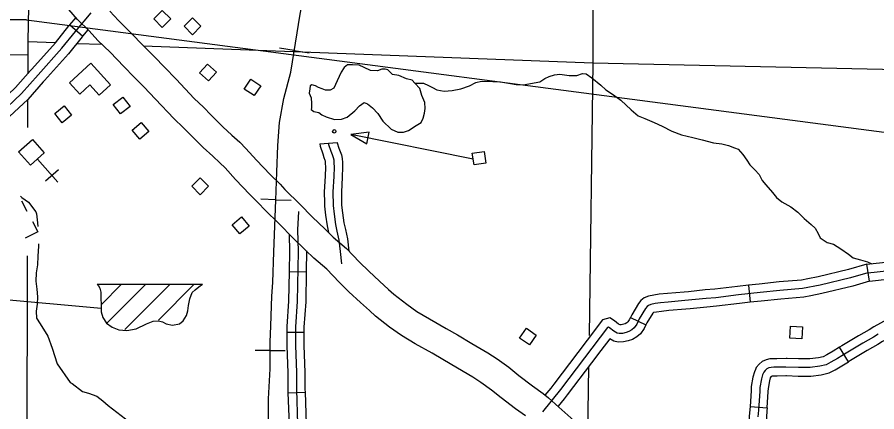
# Model space of a CAD drawing. Extents: x 61396 to 64680, y 55472 to 57605.
# Drawn here: x 61964 to 62199.2, y 56120.6 to 56228.4 of the extents above; entities that cross this region are included whole.
import ezdxf

# ---------------------------------------------------------------- set-up
doc = ezdxf.new("R2010")
doc.units = 0
for name, color, linetype in [('10', 7, 'Continuous'), ('31', 7, 'Continuous'), ('32', 7, 'Continuous'), ('35', 7, 'Continuous'), ('4', 7, 'Continuous'), ('40', 7, 'Continuous'), ('45', 7, 'Continuous'), ('5', 7, 'Continuous'), ('56', 7, 'Continuous'), ('57', 7, 'Continuous'), ('58', 7, 'Continuous'), ('Default', 7, 'Continuous')]:
    doc.layers.add(name, color=color, linetype=linetype)

msp = doc.modelspace()

# ---------------------------------------------------------------- linework, layer by layer
at = {"layer": '10'}
for points in [[(62103.04, 56119.5), (62100.36, 56121.47), (62096.38, 56124.44), (62093.79, 56126.58), (62090.89, 56128.61), (62088.64, 56130.1), (62084.43, 56132.54), (62080.49, 56134.95), (62077.52, 56136.63), (62072.92, 56139.23), (62069.12, 56141.45), (62065.89, 56143.76), (62062.06, 56146.77), (62060.37, 56148.29), (62057.92, 56150.53), (62054.79, 56153.38), (62052.12, 56156.05), (62048.74, 56159.56), (62045.22, 56162.62), (62042.94, 56164.82), (62039.21, 56168.31), (62035.87, 56171.78), (62031.55, 56175.99), (62030.27, 56177.48), (62027.66, 56179.97), (62023.76, 56184.08), (62020.91, 56187.25), (62019.49, 56188.69), (62017.53, 56190.48), (62014.94, 56192.85), (62011.6, 56196.16), (62009.49, 56198.26), (62006.92, 56200.75), (62001.9, 56206.09), (61998.71, 56209.39), (61996.07, 56212.08), (61993.21, 56214.94), (61989.43, 56218.85), (61986.13, 56222.11), (61983.74, 56224.68), (61980.58, 56227.86), (61978.18, 56230.51)], [(61989.38, 56230.08), (61991.73, 56227.55), (61994.98, 56224.35), (61998.78, 56220.42), (62001.62, 56217.58), (62004.3, 56214.84), (62007.56, 56211.48), (62012.49, 56206.24), (62014.97, 56203.83), (62017.11, 56201.7), (62020.32, 56198.51), (62022.79, 56196.25), (62024.91, 56194.33), (62026.6, 56192.6), (62029.5, 56189.38), (62033.19, 56185.49), (62035.94, 56182.87), (62037.25, 56181.34), (62041.42, 56177.28), (62044.69, 56173.88), (62048.32, 56170.49), (62050.5, 56168.38), (62054.13, 56165.22), (62057.69, 56161.52), (62060.18, 56159.03), (62063.18, 56156.3), (62065.61, 56154.08), (62067.09, 56152.75), (62070.58, 56150.01), (62073.37, 56148.02), (62076.82, 56146), (62081.36, 56143.43), (62084.46, 56141.68), (62088.42, 56139.25), (62092.76, 56136.75), (62095.29, 56135.07), (62098.52, 56132.8), (62101.2, 56130.59), (62105.01, 56127.75), (62107.87, 56125.64), (62109.33, 56124.42), (62112.22, 56121.93), (62116.3, 56118.27)]]:
    msp.add_lwpolyline(points, dxfattribs=at)
at = {"layer": '31'}
for p, q in [((61978.42, 56226.32), (61982.01, 56223.31)), ((62191.43, 56134.31), (62188.99, 56138.31)), ((62174.47, 56130.51), (62174.47, 56130.51)), ((62164.49, 56122.07), (62169.17, 56121.74))]:
    msp.add_line(p, q, dxfattribs=at)
for points in [[(61930.45, 56183.74), (61933.97, 56184.15), (61937.57, 56184.89), (61940, 56186.02), (61943.65, 56188.21), (61947.9, 56191.9), (61951.41, 56194.9), (61959.17, 56201.91), (61965.24, 56207.61), (61969.78, 56212.7), (61976.27, 56219.95), (61980.01, 56224.58), (61984.28, 56229.68)], [(61978.42, 56226.32), (61980.13, 56228.37)], [(61967.69, 56213.88), (61968.03, 56214.27), (61974.49, 56221.47), (61978.2, 56226.06), (61978.42, 56226.32)], [(61982.01, 56223.31), (61983.42, 56225)], [(61982.01, 56223.31), (61981.83, 56223.09), (61978.06, 56218.43), (61971.52, 56211.14), (61971.19, 56210.77)], [(61956.22, 56202.4), (61957.58, 56203.63), (61963.56, 56209.25), (61967.69, 56213.88)], [(61971.19, 56210.77), (61966.92, 56205.97), (61960.75, 56200.18), (61959.36, 56198.93)], [(62203.4, 56146.62), (62202.02, 56145.89), (62198.32, 56143.88), (62197.05, 56143.06), (62194.12, 56141.43), (62189.55, 56138.66), (62188.99, 56138.31)], [(62205.6, 56142.49), (62204.24, 56141.76), (62200.71, 56139.85), (62199.46, 56139.04), (62196.48, 56137.38), (62191.99, 56134.65), (62191.43, 56134.31)], [(62199.51, 56141.86), (62198.26, 56141.05), (62195.3, 56139.4), (62190.77, 56136.65), (62188.41, 56135.21), (62186.58, 56134.17), (62185.3, 56133.46), (62183.57, 56133.07), (62180.95, 56132.75), (62177.71, 56132.75), (62174.31, 56132.86), (62171.87, 56132.81), (62170.95, 56132.81), (62170.27, 56132.76), (62169.66, 56132.6), (62169.07, 56132.34), (62168.63, 56131.95), (62168.22, 56131.49), (62168.14, 56131.29), (62167.87, 56130.72), (62167.58, 56129.61), (62167.16, 56127.27), (62167.14, 56126.3), (62166.77, 56121.08), (62166.62, 56119.26)], [(62188.99, 56138.31), (62187.22, 56137.23), (62185.44, 56136.21), (62184.46, 56135.67), (62183.17, 56135.38), (62180.81, 56135.1), (62177.74, 56135.1), (62174.62, 56135.19)], [(62174.62, 56135.19), (62174.32, 56135.2), (62171.85, 56135.15), (62170.88, 56135.15), (62169.88, 56135.09), (62168.88, 56134.81), (62167.8, 56134.34), (62166.97, 56133.62), (62166.2, 56132.74), (62165.99, 56132.23), (62165.66, 56131.52), (62165.29, 56130.12), (62164.82, 56127.5), (62164.8, 56126.4), (62164.49, 56122.07)], [(62174.47, 56130.51), (62177.67, 56130.41), (62181.09, 56130.41), (62183.97, 56130.76), (62186.14, 56131.25), (62187.73, 56132.12), (62189.61, 56133.2), (62191.43, 56134.31)], [(62169.17, 56121.74), (62169.48, 56126.19), (62169.5, 56127.04), (62169.87, 56129.1), (62170.09, 56129.91), (62170.23, 56130.23), (62170.29, 56130.29), (62170.34, 56130.34), (62170.44, 56130.38), (62170.66, 56130.44), (62171.03, 56130.46), (62171.9, 56130.46), (62174.29, 56130.51), (62174.47, 56130.51)], [(62164.49, 56122.07), (62164.43, 56121.26), (62164.28, 56119.38), (62164.17, 56113.92), (62164.17, 56110.43), (62164.3, 56108.39), (62165.13, 56105.92), (62165.44, 56104.9)], [(62169.17, 56121.74), (62169.11, 56120.9), (62168.96, 56119.14), (62168.86, 56113.87), (62168.86, 56110.58), (62168.94, 56109.3), (62169.59, 56107.35), (62169.92, 56106.28)]]:
    msp.add_lwpolyline(points, dxfattribs=at)
at = {"layer": '32'}
for p, q in [((62038.42, 56158.94), (62043.1, 56158.86)), ((62037.79, 56142.42), (62042.48, 56142.42)), ((62038.1, 56125.84), (62042.78, 56126.01))]:
    msp.add_line(p, q, dxfattribs=at)
for points in [[(62040.99, 56175.39), (62040.75, 56170.31), (62040.86, 56164.42), (62040.62, 56150.78), (62040.13, 56143.82), (62040.13, 56138.72), (62040.41, 56131.35), (62040.41, 56126.73), (62040.75, 56117.29)], [(62038.43, 56169.12), (62038.51, 56164.42), (62038.42, 56158.94)], [(62043.2, 56164.57), (62043.1, 56158.86)], [(62038.42, 56158.94), (62038.27, 56150.88), (62037.79, 56143.9), (62037.79, 56142.42)], [(62043.1, 56158.86), (62042.96, 56150.67), (62042.48, 56143.74), (62042.48, 56142.42)], [(62037.79, 56142.42), (62037.79, 56138.68), (62038.07, 56131.3), (62038.07, 56126.69), (62038.1, 56125.84)], [(62042.48, 56142.42), (62042.48, 56138.76), (62042.75, 56131.39), (62042.75, 56126.77), (62042.78, 56126.01)], [(62038.1, 56125.84), (62038.41, 56117.2), (62038.62, 56112.37), (62038.58, 56109.46)], [(62042.78, 56126.01), (62043.1, 56117.39), (62043.3, 56112.44), (62043.27, 56109.4)]]:
    msp.add_lwpolyline(points, dxfattribs=at)
at = {"layer": '35'}
for points in [[(62068.42, 56212.51), (62066.65, 56212.77), (62065.41, 56214.1), (62064.7, 56214.28), (62063.73, 56214.28), (62062.57, 56213.75), (62060.71, 56213.84), (62058.94, 56214.72), (62057.61, 56215.34), (62055.75, 56215.43), (62054.42, 56215.43), (62053.44, 56214.72), (62052.64, 56213.39), (62051.58, 56211.09), (62050.69, 56209.05), (62049.63, 56208.52), (62048.39, 56208.52), (62047.5, 56208.87), (62046.44, 56209.23), (62045.64, 56209.67), (62044.67, 56209.94), (62044.13, 56209.67), (62044.04, 56208.87), (62043.87, 56207.72), (62044.49, 56206.39), (62044.58, 56204.88), (62044.58, 56203.73), (62044.49, 56203.2), (62045.2, 56202.67), (62046.53, 56202.4), (62047.41, 56201.78), (62048.57, 56201.25), (62050.87, 56200.54), (62052.73, 56200.63), (62054.33, 56201.16), (62056.37, 56202.85), (62057.7, 56204.26), (62058.94, 56205.15), (62059.82, 56204.8), (62061.24, 56203.73), (62062.66, 56202.14), (62064.08, 56200.01), (62066.3, 56197.88), (62068.16, 56197.08), (62069.66, 56197.08), (62071.08, 56197.53), (62073.21, 56198.86), (62074.54, 56199.65), (62075.07, 56200.9), (62075.43, 56202.23), (62075.6, 56203.47), (62075.52, 56205.15), (62074.72, 56207.01), (62074.19, 56208.96), (62072.77, 56210.47), (62072.06, 56211.27), (62070.55, 56211.62), (62068.42, 56212.51)], [(62072.77, 56210.47), (62075.15, 56210.42), (62076.51, 56209.77), (62077.62, 56209.27), (62078.84, 56208.56), (62080.85, 56208.22), (62083.04, 56208.41), (62085.37, 56208.92), (62087.79, 56209.72), (62089.45, 56210.62), (62091.01, 56210.99), (62094.14, 56210.9), (62096.22, 56210.78), (62098.45, 56210.44), (62100.53, 56210.1), (62102.41, 56210), (62106.96, 56210.81), (62108.37, 56211.67), (62109.58, 56212.27), (62111, 56212.69), (62112.5, 56212.87), (62115.02, 56212.48), (62117.12, 56212.51), (62118.7, 56213.06), (62119.64, 56213), (62121.21, 56211.89), (62123.65, 56209.86), (62125, 56208.62), (62127.17, 56207.28), (62129.13, 56205.74), (62131.94, 56203.16), (62133.87, 56201.5), (62135.7, 56200.8), (62138.24, 56199.69), (62140.47, 56198.66), (62143.08, 56197.33), (62145.77, 56196.29), (62148.83, 56195.6), (62151.42, 56194.96), (62154.48, 56194.12), (62156.75, 56193.82), (62158.61, 56193.37), (62160.22, 56192.8), (62161.27, 56192.36), (62162.5, 56190.96), (62163.58, 56189.42), (62164.41, 56188.1), (62165.83, 56186.7), (62167.02, 56185.48), (62167.79, 56183.84), (62168.77, 56182.62), (62170.62, 56180.58), (62171.73, 56179.23), (62173.2, 56177.99), (62175.63, 56176.62), (62177.55, 56175.15), (62179.3, 56173.41), (62181.22, 56171.81), (62182.32, 56170.78), (62183.12, 56169.33), (62183.69, 56168.12), (62185.57, 56166.87), (62187.28, 56166.39), (62189.32, 56165.13), (62191.37, 56163.69), (62192.69, 56162.67), (62194.68, 56162.14), (62196.57, 56161.63), (62197.79, 56161.09)], [(61964.93, 56179.55), (61965.32, 56179.2), (61967.14, 56177.88), (61969.1, 56175.28), (61969.28, 56174.75), (61969.63, 56172.25), (61969.68, 56171.29)], [(61969.88, 56166.51), (61969.89, 56165.89), (61969.69, 56163.15), (61969.58, 56160.82), (61969.24, 56158.62), (61969.12, 56156.32), (61969.37, 56154.13), (61969.6, 56152), (61969.47, 56150.02), (61969.24, 56148.16), (61969.33, 56146.22), (61970.32, 56144.65), (61972.4, 56141.27), (61973.63, 56137.98), (61974.95, 56133.78), (61978.49, 56128.63), (61979.09, 56128.36), (61981.91, 56126.22), (61983.56, 56125.68), (61985.87, 56124.94), (61987.5, 56123.67), (61988.95, 56122.34), (61997.2, 56115.95)]]:
    msp.add_lwpolyline(points, dxfattribs=at)
at = {"layer": '4'}
for points in [[(61967.44, 56245.63), (61966.93, 56221.8), (61966.92, 56218.25), (61966.91, 56213.01)], [(61966.9, 56205.94), (61966.88, 56198.3)], [(61966.81, 56163.25), (61966.58, 56053.53), (61966.44, 56046.85)]]:
    msp.add_lwpolyline(points, dxfattribs=at)
at = {"layer": '40'}
for p, q in [((62039.84, 56219.36), (62035.77, 56220.01)), ((62039.84, 56219.36), (62043.92, 56218.71)), ((62034.81, 56178.57), (62030.69, 56178.7)), ((62034.81, 56178.57), (62038.94, 56178.43)), ((62033.22, 56137.35), (62029.1, 56137.34)), ((62033.22, 56137.35), (62037.35, 56137.37))]:
    msp.add_line(p, q, dxfattribs=at)
for points in [[(62034.81, 56178.43), (62035.06, 56186.09), (62035.33, 56193.38), (62035.8, 56199.64), (62036.98, 56206.19), (62038.9, 56213.42), (62041.42, 56229.26), (62043.17, 56238.53), (62043.91, 56242.84), (62044.85, 56249.23), (62045.59, 56256.08), (62046.13, 56262.41), (62046.46, 56268.86), (62046.33, 56273.23), (62046.8, 56285.2), (62046.84, 56295.38)], [(62032.81, 56116.3), (62032.74, 56121.27), (62032.76, 56124.17), (62033.24, 56132.34), (62033.21, 56139.67), (62033.41, 56144.11), (62033.66, 56152.23), (62033.94, 56155.96), (62034.26, 56164.38), (62034.81, 56178.43), (62035.06, 56186.09), (62035.33, 56193.38), (62035.8, 56199.64), (62036.98, 56206.19), (62038.9, 56213.42), (62041.42, 56229.26)], [(62041.74, 56082.57), (62040.76, 56087.12), (62039.79, 56089.94), (62038.39, 56094.61), (62036.31, 56100.58), (62034.24, 56106.86), (62033.54, 56110.93), (62033.01, 56114.18), (62032.81, 56116.3), (62032.74, 56121.27), (62032.76, 56124.17), (62033.24, 56132.34), (62033.21, 56139.67), (62033.41, 56144.11), (62033.66, 56152.23), (62033.94, 56155.96), (62034.26, 56164.38), (62034.81, 56178.43)]]:
    msp.add_lwpolyline(points, dxfattribs=at)
at = {"layer": '45'}
for p, q in [((62046.84, 56193.88), (62051.52, 56194.2)), ((62197.16, 56156.31), (62196.45, 56160.95)), ((62164.04, 56155.23), (62164.55, 56150.57)), ((62131.77, 56146.4), (62136, 56144.39))]:
    msp.add_line(p, q, dxfattribs=at)
for points in [[(62046.84, 56193.88), (62046.89, 56193.19), (62047.62, 56191.11), (62047.95, 56190.14), (62048.22, 56189.43), (62048.28, 56189.17), (62048.32, 56188.55), (62048.37, 56187.44), (62048.27, 56185), (62048.02, 56180.77), (62048.08, 56177.74)], [(62049.18, 56194.04), (62049.21, 56193.66), (62049.83, 56191.88), (62050.16, 56190.93), (62050.46, 56190.13), (62050.61, 56189.52), (62050.66, 56188.67), (62050.71, 56187.44), (62050.61, 56184.88), (62050.36, 56180.72), (62050.44, 56176.96), (62050.71, 56174.67), (62051.11, 56171.81), (62051.51, 56169.98), (62052.04, 56167.53), (62052.42, 56164.47), (62052.75, 56161.03)], [(62051.52, 56194.2), (62051.52, 56194.14), (62052.05, 56192.65), (62052.37, 56191.72), (62052.7, 56190.82), (62052.94, 56189.88), (62053, 56188.79), (62053.06, 56187.44), (62052.95, 56184.77), (62052.71, 56180.67), (62052.76, 56177.83)], [(62048.08, 56177.74), (62048.09, 56176.79), (62048.39, 56174.37), (62048.8, 56171.4), (62049.19, 56169.65)], [(62052.76, 56177.83), (62052.78, 56177.12), (62053.04, 56174.98), (62053.42, 56172.23), (62053.8, 56170.48), (62054.35, 56167.91), (62054.77, 56164.56)], [(62196.45, 56160.95), (62191.39, 56159.51), (62183.12, 56157.5), (62180.26, 56156.96)], [(62196.45, 56160.95), (62202.44, 56161.59), (62203.59, 56161.65), (62205.18, 56161.56), (62206.16, 56161.37), (62207.58, 56161.02), (62208.49, 56160.64), (62209.17, 56160.53), (62210.9, 56160.19), (62212.79, 56157.81), (62213.53, 56156.59)], [(62196.7, 56158.62), (62192, 56157.24), (62183.62, 56155.21), (62178.84, 56154.31), (62172.65, 56153.76), (62167.25, 56153.22), (62161.3, 56152.58), (62155.11, 56151.81), (62152.44, 56151.59), (62146.69, 56151), (62142.08, 56150.6), (62139.96, 56150.41), (62138.52, 56150.19), (62137.39, 56149.99), (62136.72, 56149.72), (62136.3, 56149.4), (62135.93, 56148.9), (62134.18, 56146.02), (62133.49, 56144.56), (62132.8, 56143.55), (62132.13, 56143.03), (62131.34, 56142.54), (62130.58, 56142.29), (62129.57, 56142.07), (62128.65, 56142.02), (62128.11, 56142.14), (62127.2, 56142.66), (62126.06, 56143.55), (62125.77, 56143.75), (62125.5, 56143.67), (62119.23, 56135.38), (62112.65, 56126.74), (62107.73, 56120.64)], [(62196.7, 56158.62), (62202.62, 56159.26), (62203.58, 56159.3), (62204.89, 56159.23), (62205.66, 56159.08), (62206.84, 56158.79), (62207.85, 56158.37), (62208.76, 56158.22), (62209.6, 56158.05), (62210.86, 56156.48), (62212.02, 56154.55), (62212.47, 56154.28), (62213.18, 56154.13), (62213.83, 56154.22), (62214.52, 56154.46), (62216.77, 56155.63)], [(62180.26, 56156.96), (62178.52, 56156.63), (62172.43, 56156.1), (62167, 56155.55), (62164.04, 56155.23)], [(62197.16, 56156.31), (62192.6, 56154.98), (62184.11, 56152.92), (62181.13, 56152.35)], [(62197.16, 56156.31), (62202.81, 56156.92), (62203.58, 56156.96), (62204.6, 56156.9), (62205.15, 56156.79), (62206.1, 56156.55), (62207.21, 56156.1), (62208.31, 56155.92), (62208.93, 56155.14), (62209.56, 56154.09)], [(62164.04, 56155.23), (62161.03, 56154.91), (62154.87, 56154.15), (62152.22, 56153.93), (62147.65, 56153.45)], [(62147.65, 56153.45), (62146.47, 56153.33), (62141.87, 56152.94), (62139.67, 56152.73), (62138.14, 56152.5), (62136.74, 56152.25), (62135.55, 56151.77), (62134.62, 56151.06), (62133.99, 56150.22), (62132.12, 56147.13), (62131.77, 56146.4)], [(62181.13, 56152.35), (62179.17, 56151.98), (62172.87, 56151.43), (62167.49, 56150.89), (62164.55, 56150.57)], [(62164.55, 56150.57), (62161.57, 56150.25), (62155.35, 56149.48), (62152.66, 56149.26), (62148.13, 56148.79)], [(62148.13, 56148.79), (62146.91, 56148.67), (62142.29, 56148.27), (62140.24, 56148.08), (62138.9, 56147.87), (62138.04, 56147.72), (62137.95, 56147.69), (62137.88, 56147.59), (62136.25, 56144.9), (62136, 56144.39)], [(62131.77, 56146.4), (62131.45, 56145.73), (62131.07, 56145.17), (62130.79, 56144.95), (62130.35, 56144.68), (62129.97, 56144.56), (62129.25, 56144.4), (62128.92, 56144.38), (62128.51, 56144.61), (62127.44, 56145.45), (62126.17, 56146.29), (62124.11, 56145.72), (62119.93, 56140.19)], [(62136, 56144.39), (62135.53, 56143.39), (62134.53, 56141.92), (62133.48, 56141.11), (62132.34, 56140.4), (62131.19, 56140.02), (62129.88, 56139.74), (62128.45, 56139.66), (62127.26, 56139.93), (62126.1, 56140.59), (62123.66, 56137.36)], [(62119.93, 56140.19), (62117.37, 56136.8), (62110.8, 56128.19), (62109.96, 56127.13)], [(62123.66, 56137.36), (62121.1, 56133.97), (62114.5, 56125.29), (62113.61, 56124.19)], [(62109.96, 56127.13), (62108.4, 56125.2)], [(62113.61, 56124.19), (62111.96, 56122.15)]]:
    msp.add_lwpolyline(points, dxfattribs=at)
at = {"layer": '5'}
for points in [[(62121.69, 56327.37), (62121.49, 56216.01)], [(61966.93, 56221.8), (61974.53, 56221.52)], [(61980.38, 56221.3), (61987.21, 56221.04)], [(61998.59, 56220.61), (62121.49, 56216.01)], [(61915.57, 56217.57), (61966.92, 56218.25)], [(62121.49, 56216.01), (62120.44, 56141.46)], [(62121.49, 56216.01), (62246.6, 56213.23)], [(62120.32, 56132.97), (62120.05, 56114.36)]]:
    msp.add_lwpolyline(points, dxfattribs=at)
at = {"layer": '56'}
for points in [[(62001.43, 56227.98), (62003.73, 56230.28), (62006.04, 56227.97), (62003.74, 56225.67)], [(62012.01, 56223.67), (62009.71, 56225.97), (62012.01, 56228.28), (62014.31, 56225.98)], [(62013.92, 56213.22), (62016.09, 56215.64), (62018.52, 56213.46), (62016.34, 56211.04)], [(62026.13, 56208.81), (62027.91, 56211.53), (62030.64, 56209.74), (62028.86, 56207.02)], [(61992.31, 56202.05), (61990.33, 56204.63), (61992.91, 56206.62), (61994.9, 56204.04)], [(61976.37, 56199.61), (61974.34, 56202.15), (61976.88, 56204.19), (61978.91, 56201.65)], [(61997.61, 56195.12), (61995.49, 56197.59), (61997.97, 56199.71), (62000.09, 56197.24)], [(62059.69, 56193.87), (62060.31, 56197), (62055.31, 56196.37)], [(62089, 56188.09), (62088.51, 56191.3), (62091.74, 56191.79), (62092.23, 56188.58)], [(62014.09, 56179.95), (62011.79, 56182.25), (62014.09, 56184.56), (62016.39, 56182.26)], [(62024.98, 56169.28), (62022.87, 56171.76), (62025.36, 56173.87), (62027.47, 56171.39)], [(62101.46, 56140.79), (62103.33, 56143.45), (62106, 56141.57), (62104.12, 56138.91)], [(62175.41, 56140.77), (62175.56, 56144.02), (62178.82, 56143.86), (62178.67, 56140.61)]]:
    msp.add_lwpolyline(points, close=True, dxfattribs=at)
msp.add_lwpolyline([(62088.76, 56189.7), (62055.31, 56196.37)], dxfattribs=at)
msp.add_circle((62050.76, 56197.26), 0.469, dxfattribs=at)
at = {"layer": '57'}
for p, q in [((61975.13, 56183.4), (61969.56, 56189.7)), ((61975.33, 56186.71), (61971.82, 56183.61)), ((61966.79, 56175.36), (61965.35, 56178.14)), ((61985.88, 56155.52), (62014.76, 56155.52)), ((61987.07, 56149.97), (61992.51, 56155.41)), ((61988.68, 56144.95), (61999.1, 56155.37)), ((61993.44, 56143.08), (62005.78, 56155.42)), ((62002.69, 56145.7), (62012.35, 56155.37))]:
    msp.add_line(p, q, dxfattribs=at)
msp.add_lwpolyline([(61968.23, 56195.04), (61971.46, 56191.39), (61967.67, 56188.04), (61964.44, 56191.69)], close=True, dxfattribs=at)
for points in [[(61968.22, 56172.61), (61969.67, 56169.83), (61966.2, 56168.03)], [(61985.88, 56155.52), (61986.29, 56155.07), (61986.68, 56154.38), (61986.94, 56153.34), (61986.94, 56151.79), (61986.98, 56149.76), (61986.98, 56147.95), (61987.5, 56146.44), (61988.49, 56144.88), (61990.05, 56143.76), (61991.86, 56143.07), (61994.06, 56142.86), (61996.56, 56143.33), (61999.45, 56144.63), (62001.22, 56145.4), (62002.73, 56145.53), (62003.77, 56145.23), (62004.8, 56144.71), (62006.48, 56144.32), (62008.42, 56144.67), (62009.46, 56145.53), (62010.32, 56146.96), (62010.71, 56148.21), (62010.93, 56149.67), (62011.27, 56151.53), (62011.88, 56153.21), (62012.7, 56153.99), (62013.73, 56154.81), (62014.76, 56155.52)], [(61986.98, 56148.85), (61957.72, 56151.46)]]:
    msp.add_lwpolyline(points, dxfattribs=at)
at = {"layer": '58'}
msp.add_lwpolyline([(61984.19, 56215.87), (61978.32, 56210.53), (61981.14, 56207.43), (61983.92, 56209.95), (61986.44, 56207.18), (61989.53, 56209.99)], close=True, dxfattribs=at)
at = {"layer": 'Default'}
for q in [(61491.38, 56227.72), (62759.13, 56124.03)]:
    msp.add_line((61966.56, 56227.72), q, dxfattribs=at)

doc.saveas('drawing.dxf')
